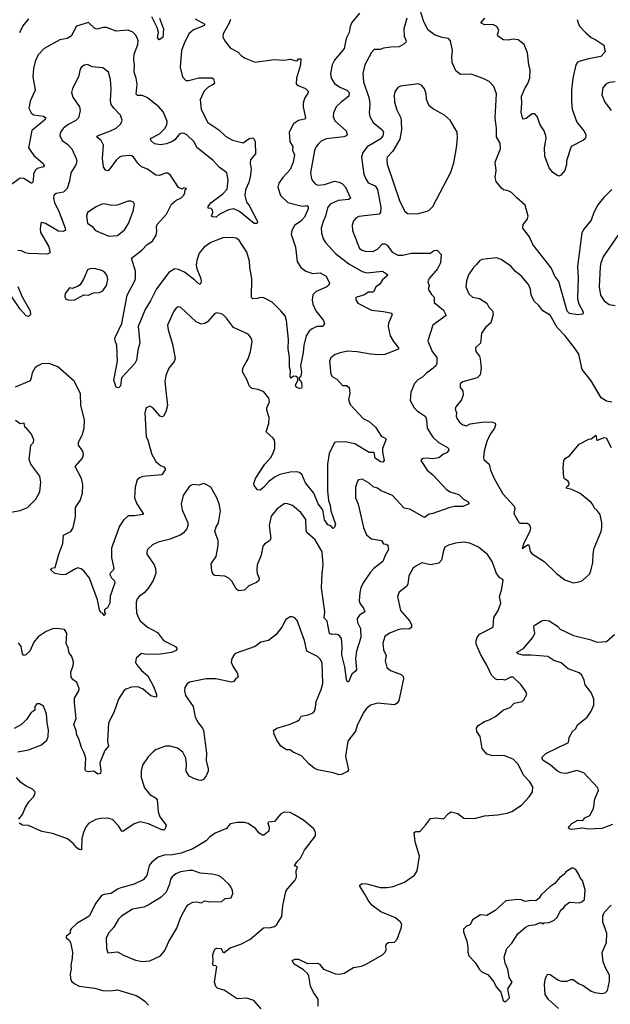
# Model space of a CAD drawing. Extents: x 1771496 to 1971148, y 471553 to 643630.
# Tile 450 of 656: x 1821760 to 1826685, y 593401 to 601612. Entities that reach past the tile are written whole.
import ezdxf

# ---------------------------------------------------------------- set-up
doc = ezdxf.new("R2010")
doc.units = 0

msp = doc.modelspace()

# ---------------------------------------------------------------- linework, layer by layer
at = {"layer": '0CON10XD'}
for points in [[(1826699.2, 600195), (1826630.5, 600129.5), (1826582.2, 600067.8), (1826547.5, 600005), (1826525, 599941.2), (1826465, 599865.8), (1826448.5, 599835), (1826412.1, 599555), (1826418.2, 599465), (1826411.4, 599285), (1826423.2, 599243.2), (1826458.8, 599175), (1826455, 599157.5), (1826415, 599150), (1826345, 599161.2), (1826325, 599181.2), (1826255, 599430), (1826222.9, 599472.9), (1826192.9, 599542.9), (1826038.3, 599738.3), (1826010.9, 599800.9), (1825956, 599875), (1825960, 599905), (1825990.8, 599945), (1826000, 599975), (1825975.9, 600065.9), (1825905, 600126), (1825861.7, 600171.7), (1825835, 600186), (1825794.4, 600194.4), (1825777, 600207), (1825733.2, 600263.2), (1825725.8, 600295), (1825732.9, 600355), (1825725.8, 600425), (1825768.5, 600535), (1825767.8, 600582.2), (1825735.5, 600635), (1825735.7, 600705), (1825724.5, 600795), (1825735.7, 600995), (1825714, 601055), (1825675, 601095.8), (1825625, 601122), (1825525, 601158.8), (1825435, 601156.7), (1825396.7, 601185), (1825367.1, 601255), (1825362.9, 601305), (1825370.8, 601355), (1825353.3, 601435), (1825335, 601456.7), (1825283.6, 601463.6), (1825225, 601483.3), (1825166.1, 601526.1), (1825130, 601595), (1825103.9, 601683.9)], [(1823519.5, 601615), (1823507.7, 601582.3), (1823457.5, 601495), (1823455.7, 601465.7), (1823477, 601427), (1823519.2, 601375), (1823582.6, 601342.6), (1823606.2, 601315), (1823640.7, 601290.7), (1823725, 601256.9), (1823881.2, 601281.2), (1823965, 601275.6), (1824015, 601284.5), (1824065, 601270), (1824078, 601272), (1824085, 601285.7), (1824106, 601285), (1824101.2, 601235), (1824068.8, 601125), (1824067, 601077), (1824082.3, 601062.3), (1824145, 601038.8), (1824165, 601016.7), (1824166, 601005), (1824134.6, 600955.4), (1824123.3, 600915), (1824124.4, 600885), (1824144.2, 600795), (1824135, 600782.5), (1824085, 600770.6), (1824044.7, 600745.3), (1824007.8, 600675), (1824013.2, 600593.2), (1824037.1, 600555), (1824034.2, 600525), (1824050.8, 600485), (1824039.7, 600425), (1824016.5, 600363.5), (1823955, 600297.5), (1823921.7, 600248.3), (1823912.5, 600215), (1823936.2, 600145), (1823995, 600089.2), (1824115, 600058.5), (1824155, 600062.5), (1824167.1, 600055), (1824165.4, 600035), (1824134.7, 599965.3), (1824105, 599931.1), (1824052.2, 599895), (1824028.6, 599855), (1824024.3, 599825), (1824060.6, 599715), (1824074, 599595), (1824103.8, 599545), (1824145.8, 599515.8), (1824205, 599496), (1824265, 599502), (1824315, 599473.8), (1824343.3, 599415), (1824335.7, 599395), (1824322, 599385), (1824233.9, 599346.1), (1824205, 599316.7), (1824198.1, 599275), (1824205, 599240), (1824219.5, 599210.5), (1824230.6, 599185), (1824294.2, 599104.2), (1824303.3, 599075), (1824285.8, 599054.2), (1824237, 599053), (1824195, 599032.5), (1824175, 599014), (1824150, 598975), (1824128.8, 598895), (1824125, 598837.5), (1824100.8, 598725), (1824110, 598675), (1824107.7, 598652.3), (1824102.5, 598635), (1824090, 598625), (1824091.7, 598611.7), (1824103, 598603), (1824111.2, 598585), (1824113.8, 598555), (1824109.5, 598540.5), (1824093.6, 598536.4), (1824070, 598545), (1824061.2, 598565), (1824080, 598605), (1824080, 598625), (1824065, 598637.5), (1824045, 598640), (1824025, 598622.5), (1824017, 598637), (1824017.5, 598685), (1824009.5, 598715), (1824010, 598795), (1823998, 598868), (1824003.3, 598945), (1823984, 599105), (1823973.1, 599143.1), (1823939.2, 599185), (1823865, 599257.1), (1823795, 599292.5), (1823765, 599294.4), (1823741.5, 599288.5), (1823705, 599284.2), (1823693.1, 599295), (1823695.4, 599454.6), (1823679.1, 599545), (1823677.7, 599597.7), (1823654.6, 599675), (1823586.9, 599776.9), (1823565, 599789.4), (1823535, 599795.6), (1823455, 599794.3), (1823353.8, 599755), (1823297.5, 599715), (1823255.7, 599665), (1823236.9, 599605), (1823232.5, 599565), (1823236.5, 599535), (1823270.9, 599455), (1823274.4, 599425), (1823265.6, 599404.4), (1823245, 599414.3), (1823220.4, 599440.4), (1823135.7, 599505.7), (1823085, 599529.6), (1823055, 599534.6), (1823004.4, 599505), (1822900.9, 599369.1), (1822851.8, 599268.2), (1822805.8, 599194.2), (1822747.9, 599055), (1822762.1, 598917.9), (1822745.8, 598855), (1822735, 598773.3), (1822721.2, 598745), (1822610, 598625), (1822602.3, 598557.7), (1822585, 598542), (1822565, 598547.5), (1822546.1, 598606.1), (1822577.3, 598765), (1822570.5, 598895), (1822555.6, 598935), (1822554.3, 598955.7), (1822611.6, 599078.4), (1822655.5, 599315.5), (1822720, 599435), (1822725.4, 599455.4), (1822725.6, 599515), (1822692.5, 599625), (1822780.2, 599689.8), (1822822.7, 599737.3), (1822866.9, 599765), (1822897.1, 599815), (1822903, 599847), (1822900.5, 599885), (1822906.9, 599905), (1822985, 599991.2), (1823025.8, 600074.2), (1823065, 600106.7), (1823105, 600123.3), (1823127.5, 600145), (1823136.7, 600165), (1823140, 600195), (1823150, 600205), (1823125, 600210), (1823115, 600200), (1823083.6, 600213.6), (1823016.8, 600316.8), (1822995, 600333.8), (1822975, 600332.5), (1822925, 600313.3), (1822895, 600315.6), (1822825, 600364.5), (1822776.7, 600386.7), (1822745, 600415.8), (1822713.4, 600463.4), (1822696.4, 600476.4), (1822675, 600480.6), (1822615.5, 600474.5), (1822594, 600465), (1822565, 600440), (1822505, 600356.7), (1822495, 600352), (1822475, 600356.2), (1822460.6, 600385), (1822450.6, 600455), (1822460, 600565), (1822440, 600605), (1822400, 600635), (1822410, 600645), (1822518.8, 600685), (1822565, 600708.9), (1822602.5, 600745), (1822614, 600775), (1822600, 600815), (1822544.1, 600874.1), (1822523.6, 600905), (1822517.9, 600935), (1822524.3, 601035), (1822518.6, 601115), (1822502, 601175), (1822455, 601210.8), (1822365, 601218.6), (1822325, 601238.1), (1822298.1, 601231.9), (1822273.8, 601215), (1822265, 601200), (1822251.2, 601135), (1822200.9, 601039.1), (1822191.2, 601005), (1822203.8, 600965), (1822258.6, 600885), (1822265.5, 600854.5), (1822250.6, 600795), (1822228.2, 600771.8), (1822165, 600738.2), (1822123.1, 600705), (1822101.4, 600675), (1822095.9, 600645.9), (1822114, 600605), (1822160.5, 600570.5), (1822194.2, 600535), (1822231.9, 600455), (1822235.6, 600435), (1822228.8, 600401.2), (1822185.6, 600335), (1822175.3, 600264.7), (1822155, 600204), (1822125, 600174.3), (1822065, 600163.8), (1822046.2, 600145), (1822042, 600125), (1822050.8, 600085), (1822085.5, 600015), (1822140.8, 599875), (1822142.3, 599857.7), (1822125, 599846), (1822085, 599848.1), (1821975, 599913.1), (1821945, 599921.2), (1821936.7, 599915), (1821930, 599865), (1821935, 599837.5), (1822001.4, 599725), (1822009.5, 599699.5), (1822011.4, 599668.6), (1821993, 599657), (1821835, 599661.8), (1821807.8, 599667.8), (1821775, 599684.4), (1821745, 599686.7)], [(1821835, 601620), (1821787.5, 601562.5), (1821757.7, 601502.3)], [(1823225, 601620.6), (1823304.3, 601575), (1823299.4, 601565), (1823280.8, 601555), (1823210.7, 601529.3), (1823170.8, 601495), (1823130.6, 601415), (1823110.5, 601355), (1823097.8, 601217.8), (1823118.1, 601135), (1823145, 601105.6), (1823167.5, 601105), (1823255, 601127.5), (1823365, 601128.1), (1823377.9, 601117.9), (1823385.8, 601085), (1823375, 601071.9), (1823331.1, 601048.9), (1823297, 601013), (1823264.5, 600945), (1823275, 600863.8), (1823330, 600755), (1823422, 600695), (1823478.5, 600638.5), (1823535, 600606.4), (1823623.9, 600586.1), (1823675, 600622), (1823705, 600626.7), (1823715.9, 600615.9), (1823724.1, 600594.1), (1823726.9, 600495), (1823685.4, 600444.6), (1823682.5, 600415), (1823690.8, 600365), (1823683.2, 600303.2), (1823671.1, 600255), (1823644.4, 600194.4), (1823637.5, 600145), (1823651.7, 600091.7), (1823675, 600063.3), (1823740, 599935), (1823743.3, 599925), (1823735, 599912.5), (1823715, 599913.3), (1823592.7, 600012.7), (1823545, 600034.3), (1823502.1, 600027.9), (1823422.9, 599987.1), (1823400, 599965), (1823367, 599967), (1823360, 599975), (1823370, 600005), (1823367, 600027), (1823357, 600037), (1823331.7, 600041.7), (1823332.5, 600055), (1823353.8, 600085), (1823455, 600159.2), (1823489.8, 600200.2), (1823499.6, 600275), (1823487.1, 600335), (1823422.9, 600382.9), (1823375, 600437.9), (1823236.9, 600546.9), (1823214.4, 600595), (1823155, 600650.9), (1823125, 600665.4), (1823105.4, 600664.6), (1823088.9, 600655), (1823074.1, 600635.9), (1823055, 600611.4), (1823033.1, 600596.9), (1822985, 600577.9), (1822935, 600568.6), (1822885, 600576), (1822853.8, 600605), (1822850, 600615), (1822856.7, 600625), (1822925, 600661.1), (1822970.6, 600705), (1822987.1, 600735), (1822989.1, 600765), (1822957.7, 600845), (1822921.2, 600885), (1822825, 600960.8), (1822785, 600979.6), (1822741.5, 600981.5), (1822731.3, 600991.3), (1822739.7, 601075), (1822731.8, 601125), (1822714.6, 601175), (1822717.6, 601232.4), (1822711.1, 601281.1), (1822715.4, 601325), (1822744.3, 601405), (1822747.5, 601435), (1822744, 601455), (1822725, 601486.2), (1822705, 601508.8), (1822665, 601526.2), (1822565.8, 601515.8), (1822485, 601547.5), (1822457.3, 601547.3), (1822405, 601534.3), (1822385, 601540.8), (1822335, 601588.9), (1822235, 601558.8), (1822188.8, 601475), (1822155.5, 601454.5), (1822095, 601445.7), (1821965, 601373.1), (1821915, 601320), (1821888.1, 601265), (1821874.5, 601205), (1821870.5, 601135), (1821890, 601025), (1821847.8, 600932.2), (1821835.6, 600875), (1821855, 600835.8), (1821875, 600818.9), (1821957.9, 600807.9), (1821977.8, 600795), (1821968.1, 600775), (1821863, 600687), (1821834.1, 600545), (1821878.7, 600478.7), (1821955, 600413.8), (1821964, 600395), (1821958.8, 600385)], [(1824594.4, 601665.6), (1824529.7, 601590.3), (1824515.8, 601555), (1824507.8, 601505), (1824482.7, 601455), (1824465, 601371.2), (1824385, 601274), (1824366.7, 601235), (1824352.9, 601165), (1824358.5, 601125), (1824385, 601080.8), (1824429.1, 601049.1), (1824488.6, 601025), (1824507.7, 601005), (1824505, 600974.4), (1824440.9, 600925), (1824398.2, 600885), (1824376.5, 600835), (1824374.4, 600805), (1824388.6, 600768.6), (1824482.5, 600685), (1824492, 600655), (1824484, 600645), (1824463.1, 600636.9), (1824315, 600620), (1824275, 600598.9), (1824250, 600575), (1824229.8, 600550.2), (1824218.3, 600521.7), (1824185.7, 600334.3), (1824194.4, 600285), (1824205, 600266.2), (1824225, 600244.2), (1824245, 600233.1), (1824302.2, 600237.8), (1824385, 600265.6), (1824425, 600256.7), (1824453.1, 600243.1), (1824477.1, 600217.1), (1824519.2, 600125), (1824506.2, 600113.8), (1824415, 600103.4), (1824350.5, 600075), (1824326.4, 600043.6), (1824310.4, 599975), (1824291.7, 599928.3), (1824273.1, 599875), (1824277.1, 599835), (1824291.4, 599785), (1824310, 599755), (1824393.3, 599663.3), (1824505, 599576.2), (1824615, 599511.2), (1824655, 599500.8), (1824785, 599516.5), (1824828.3, 599488.3), (1824823.3, 599475), (1824786.1, 599443.9), (1824760.5, 599405), (1824731.1, 599385), (1824713.1, 599346.9), (1824705, 599340.6), (1824665, 599340.8), (1824635, 599319.2), (1824570.5, 599299.5), (1824563.3, 599295), (1824563.3, 599275), (1824579.3, 599249.3), (1824695, 599188.8), (1824795, 599179.2), (1824862.5, 599165), (1824863.8, 599145), (1824835, 599082.5), (1824832.5, 599055), (1824850, 598975), (1824878.2, 598928.2), (1824919.2, 598875), (1824918, 598865), (1824805, 598821.1), (1824752.5, 598817.5), (1824685, 598822.9), (1824575, 598841.5), (1824495, 598847.8), (1824432.5, 598835), (1824390.7, 598819.3), (1824355, 598793.3), (1824343.6, 598763.6), (1824354.2, 598655), (1824365, 598636.7), (1824405, 598613.8), (1824451.7, 598561.7), (1824485, 598561.9), (1824508.1, 598545), (1824513.8, 598495), (1824501.4, 598445), (1824515, 598402), (1824625, 598286.2), (1824675, 598261.2), (1824726.2, 598215), (1824777.5, 598135), (1824805.6, 598125.6), (1824817.5, 598115), (1824785.8, 598035), (1824785.8, 598005), (1824800.8, 597935), (1824787.4, 597922.6), (1824770, 597925), (1824723.6, 597955), (1824715, 598003.3), (1824675, 598002.2), (1824555, 598074), (1824475, 598092.2), (1824435, 598088.6), (1824405, 598092.9), (1824384.2, 598085), (1824341.1, 597995), (1824326.2, 597905), (1824327.8, 597685), (1824335, 597600), (1824348.1, 597565), (1824354.4, 597515), (1824393.8, 597405), (1824385, 597380), (1824375, 597370), (1824355, 597390), (1824330.5, 597400.5), (1824301.7, 597441.7), (1824287.5, 597525), (1824249.7, 597575), (1824212.2, 597665), (1824145, 597750.4), (1824125, 597795.6), (1824115, 597816.7), (1824095, 597835.5), (1824065, 597841.9), (1824015, 597839.5), (1823930.2, 597819.8), (1823889.5, 597800.5), (1823838.9, 597761.1), (1823795, 597712.9), (1823765, 597690), (1823742.7, 597692.7), (1823715, 597727.5), (1823712.9, 597745), (1823727.5, 597785), (1823805, 597904.3), (1823857.1, 597965), (1823875, 597998.8), (1823886.7, 598035), (1823887.8, 598085), (1823884.3, 598105), (1823872.8, 598122.8), (1823814.3, 598175), (1823836.6, 598243.4), (1823841.5, 598295), (1823820, 598355), (1823822, 598375), (1823843.3, 598425), (1823836.7, 598455), (1823795, 598508.8), (1823747.9, 598527.9), (1823695, 598538), (1823675, 598558.8), (1823656.4, 598606.4), (1823617.1, 598675), (1823621.4, 598705), (1823648, 598755), (1823665.5, 598784.5), (1823686, 598845), (1823698.8, 598925), (1823693.3, 598955), (1823665, 598990), (1823544.2, 599045), (1823485, 599124.2), (1823455, 599153.3), (1823439.5, 599159.5), (1823405, 599167.5), (1823387.3, 599162.7), (1823327.4, 599092.6), (1823305, 599080), (1823275, 599074.5), (1823232.7, 599092.7), (1823105, 599212.5), (1823083, 599217), (1823065, 599207.5), (1823045, 599182.5), (1822994.2, 599065), (1822997.5, 599025), (1823035.5, 598905.5), (1823055.5, 598785.5), (1823047.4, 598762.6), (1823004.2, 598705), (1822979.4, 598645), (1822971.9, 598595), (1822982.1, 598492.1), (1822992.2, 598395), (1822979.3, 598340.7), (1822958.8, 598305), (1822945, 598300.8), (1822931.2, 598305), (1822871.2, 598375), (1822845, 598388), (1822816.2, 598375), (1822803.1, 598335), (1822814.5, 598135), (1822829.4, 598105), (1822861.9, 597985), (1822895, 597927.5), (1822935, 597895.8), (1822963, 597883), (1822976.2, 597865), (1822944.4, 597815.6), (1822786.5, 597803.5), (1822764.6, 597795.4), (1822740.6, 597775), (1822722.5, 597715), (1822718.1, 597625), (1822738.1, 597575), (1822791.2, 597495), (1822790, 597485), (1822715, 597474.4), (1822664.5, 597475.5), (1822625, 597439.2), (1822592.5, 597387.5), (1822525.5, 597205), (1822526.9, 597126.9), (1822546.7, 597035), (1822539.8, 597020.2), (1822515, 596997.5), (1822511.1, 596985), (1822525, 596958.8), (1822552, 596932), (1822552.5, 596915), (1822515.7, 596805), (1822512.5, 596745), (1822493, 596707), (1822468.3, 596691.7), (1822468.3, 596668.3), (1822476.7, 596655), (1822465, 596642.5), (1822455, 596660), (1822435, 596670), (1822425, 596690), (1822408, 596775), (1822341.2, 596955), (1822295, 597016.2), (1822274, 597034), (1822245, 597040), (1822225, 597034), (1822145, 596986.2), (1822115, 596983.8), (1822052.5, 596995), (1822020, 597025), (1822025, 597038.8), (1822056.7, 597045), (1822086, 597155), (1822121.2, 597245), (1822126.4, 597313.6), (1822186.7, 597345), (1822207.5, 597375), (1822225.7, 597465), (1822226, 597545), (1822265, 597603.3), (1822284.3, 597665), (1822285.6, 597735.6), (1822275.8, 597785), (1822223.8, 597885), (1822283.8, 597955), (1822293.8, 597985), (1822286, 598015), (1822250, 598065), (1822252, 598085), (1822284.4, 598155.6), (1822298.6, 598205), (1822300, 598275), (1822270, 598395), (1822267.5, 598495), (1822215, 598596.7), (1822078.3, 598718.3), (1822012.7, 598742.7), (1821950, 598745)], [(1824987.5, 601625), (1824964, 601535), (1824967.5, 601475), (1824983.6, 601436.4), (1824980, 601425), (1824963, 601407), (1824925, 601387.5), (1824855, 601384), (1824795, 601376), (1824765, 601364), (1824715, 601363.3), (1824695, 601340), (1824637.1, 601235), (1824620.6, 601165), (1824626.7, 601095), (1824675.6, 600955), (1824680.9, 600905), (1824673.3, 600835), (1824679.4, 600805), (1824706.9, 600755), (1824781.9, 600695), (1824793.1, 600675), (1824788.8, 600645), (1824766.7, 600615), (1824656.9, 600553.1), (1824620.8, 600505), (1824610.8, 600465), (1824631.1, 600325), (1824646.6, 600286.6), (1824665, 600252), (1824725, 600225.6), (1824742.9, 600195), (1824771.8, 600045), (1824770, 600005), (1824758.7, 599991.3), (1824588.9, 599971.1), (1824562.4, 599957.6), (1824542.9, 599935), (1824532.1, 599897.9), (1824535.7, 599855), (1824592.9, 599705), (1824615, 599689.4), (1824641.2, 599681.2), (1824705, 599678.5), (1824745, 599699.4), (1824785, 599744.2), (1824805, 599744.3), (1824825, 599730.8), (1824866, 599675), (1824915, 599647.8), (1824955, 599648.1), (1825025.8, 599665.8), (1825185, 599666.2), (1825215, 599686.7), (1825240.7, 599690.7), (1825276, 599655), (1825269.6, 599585), (1825244.7, 599535.3), (1825174.2, 599455), (1825164.3, 599425), (1825173.8, 599395), (1825167.5, 599365), (1825195, 599321.2), (1825217.9, 599297.9), (1825217.8, 599255), (1825247.6, 599227.6), (1825295, 599190.8), (1825316.7, 599145), (1825205.7, 599064.3), (1825162.5, 598935), (1825200.8, 598845), (1825239.2, 598795), (1825239.5, 598745), (1825229.5, 598725), (1825208.9, 598705), (1825151.4, 598665), (1825119.8, 598630.2), (1825081.2, 598608.8), (1825052.4, 598577.6), (1825022.5, 598505), (1825017.7, 598437.7), (1825050, 598375), (1825075, 598350.8), (1825145, 598303.3), (1825154, 598275), (1825159.4, 598205), (1825205, 598132), (1825250.2, 598090.2), (1825328.8, 598045), (1825337.4, 598037.4), (1825339.4, 598025), (1825325, 598003.1), (1825295, 597989.4), (1825255, 597957.1), (1825205, 597951.4), (1825155.7, 597955.7), (1825125, 597953.8), (1825110, 597945), (1825106.2, 597935), (1825158.8, 597855), (1825205, 597816.2), (1825318.8, 597695), (1825350, 597675), (1825422.1, 597652.1), (1825461.2, 597615), (1825498, 597595), (1825507.5, 597575), (1825455, 597552.2), (1825385, 597553.3), (1825337.6, 597542.4), (1825205.7, 597494.3), (1825175, 597488.8), (1825135, 597461.2), (1825015, 597530), (1824967.3, 597537.3), (1824869.2, 597645), (1824774.5, 597684.5), (1824745, 597705.6), (1824707.8, 597717.8), (1824675, 597748), (1824615, 597780), (1824586.1, 597773.9), (1824576.7, 597765), (1824562, 597715), (1824560.8, 597625), (1824582.5, 597572.5), (1824627.3, 597377.3), (1824651.2, 597315), (1824692.7, 597282.7), (1824778.3, 597268.3), (1824795, 597240), (1824815, 597238.8), (1824829.7, 597229.7), (1824835.8, 597195), (1824808, 597145), (1824789.2, 597095), (1824714.2, 597035), (1824686.3, 597003.7), (1824625.6, 596915), (1824605.7, 596875), (1824595.8, 596835), (1824592, 596765), (1824600.3, 596740.3), (1824627.5, 596705), (1824638, 596675), (1824593.3, 596646.7), (1824575, 596617.5), (1824578.1, 596585), (1824602.5, 596535), (1824605, 596460), (1824568.1, 596345), (1824560, 596285), (1824567.8, 596192.2), (1824561.9, 596178.1), (1824530.8, 596155), (1824514, 596116), (1824505, 596092.5), (1824495, 596087.5), (1824485, 596110), (1824470.9, 596215), (1824445.3, 596315.3), (1824449.7, 596385), (1824442.5, 596452.5), (1824430.9, 596470.9), (1824415, 596482), (1824395, 596487.5), (1824364.2, 596484.2), (1824345, 596493.8), (1824324.2, 596595), (1824298.1, 596625), (1824304.5, 596675), (1824277.3, 596875), (1824281.9, 596995), (1824291.5, 597065), (1824283.3, 597175), (1824224.1, 597274.1), (1824155.3, 597335.3), (1824148.5, 597355), (1824145.4, 597445), (1824105, 597502), (1824035, 597562), (1823985, 597577.5), (1823965.9, 597574.1), (1823905, 597530), (1823858.7, 597471.3), (1823839.4, 597395), (1823855.7, 597285), (1823843.3, 597266.7), (1823805, 597241.5), (1823787.9, 597222.1), (1823774.5, 597145.5), (1823741.4, 597065), (1823737.1, 597025), (1823740.8, 596995), (1823756.2, 596955), (1823753.8, 596935), (1823735, 596919.2), (1823670.3, 596889.7), (1823634.2, 596855.8), (1823585, 596848.8), (1823565, 596866.2), (1823528.9, 596928.9), (1823505.5, 596955.5), (1823470.9, 596970.9), (1823387.9, 596977.9), (1823375, 596986.2), (1823361.9, 597015), (1823358, 597075), (1823397.5, 597135), (1823415.9, 597225.9), (1823415, 597270), (1823386.7, 597345), (1823398.3, 597381.7), (1823418.8, 597415), (1823433.8, 597515), (1823423.8, 597575), (1823404.3, 597624.3), (1823355, 597712.5), (1823315, 597736.7), (1823295, 597743.3), (1823255, 597730), (1823204.2, 597735.8), (1823175, 597723.3), (1823124, 597645), (1823106.2, 597575), (1823114.2, 597524.2), (1823162, 597415), (1823163.8, 597395), (1823153.8, 597365), (1823127.6, 597332.4), (1823105, 597315.8), (1823015, 597281.4), (1822915, 597256.2), (1822867.7, 597232.3), (1822826.4, 597193.6), (1822819.3, 597170.7), (1822821.2, 597155), (1822882, 597065), (1822892.5, 597035), (1822896.6, 596993.4), (1822874.2, 596935), (1822834.3, 596875), (1822797.2, 596832.8), (1822758.8, 596805), (1822738.8, 596781.2), (1822730.8, 596755), (1822730.6, 596725), (1822735.8, 596665), (1822750, 596625), (1822765, 596600), (1822826.9, 596546.9)], [(1822927.5, 601625), (1822959.3, 601535), (1822955.3, 601464.7), (1822923.6, 601443.6), (1822910, 601465), (1822917.5, 601505), (1822907.5, 601547.5), (1822863.6, 601635)], [(1826410.4, 601615), (1826416.7, 601585), (1826429.8, 601559.8), (1826481.8, 601501.8), (1826525, 601464.5), (1826566, 601445), (1826631.2, 601401.2), (1826643.8, 601345), (1826607.5, 601305), (1826503.3, 601286.7), (1826432.8, 601267.2), (1826413, 601257), (1826397.8, 601235), (1826371.8, 601125), (1826362.3, 601025), (1826361.2, 600931.2), (1826368.5, 600865), (1826407, 600757), (1826466, 600685), (1826481.2, 600655), (1826480, 600635), (1826473.6, 600616.4), (1826462, 600608), (1826360, 600555), (1826320, 600435), (1826320, 600405), (1826306.7, 600355), (1826273, 600317), (1826255, 600307.5), (1826245, 600312.5), (1826205, 600338.8), (1826175, 600376.2), (1826140, 600475), (1826136.7, 600545), (1826150.6, 600625), (1826147.8, 600645), (1826133.3, 600685), (1826100, 600735), (1826075.6, 600805.6), (1826057, 600827), (1826035, 600828), (1825985, 600788), (1825962, 600782), (1825953, 600793), (1825942.6, 600842.6), (1825947.5, 600915), (1825943.5, 600975), (1825974.4, 601045), (1825995.5, 601075), (1826014.4, 601125), (1826017.8, 601195), (1826006.9, 601235), (1825995.7, 601335), (1825966, 601405), (1825916.7, 601445), (1825875, 601450.8), (1825835, 601442.5), (1825795, 601444), (1825746.7, 601475), (1825743.8, 601485), (1825755.8, 601525), (1825738.8, 601555), (1825705, 601571.9), (1825635, 601569.4), (1825606.7, 601585), (1825638.6, 601625)], [(1825075, 599994), (1825157.5, 600015), (1825175, 600023.8), (1825206.2, 600055), (1825355, 600340), (1825381.2, 600418.8), (1825404, 600545), (1825410.8, 600625), (1825407.5, 600675), (1825351.2, 600775), (1825303.3, 600815), (1825210, 600865), (1825176.2, 600895), (1825153.6, 600946.4), (1825150, 600995), (1825136.2, 601035), (1825115, 601063.8), (1825085, 601078), (1824935, 601058), (1824914.3, 601045.7), (1824888.3, 601011.7), (1824883.1, 600985), (1824885.7, 600925), (1824905, 600860), (1824938.6, 600795), (1824941.9, 600765), (1824943.5, 600695), (1824930, 600615), (1824871.5, 600515), (1824825.6, 600465), (1824820.9, 600445), (1824825, 600407.5), (1824929.4, 600095), (1824970.8, 600015), (1824995, 599995.8), (1825075, 599994)], [(1826726.1, 601093.9), (1826675, 601090), (1826646.7, 601075), (1826623.3, 601045), (1826613.8, 600985), (1826638.8, 600925), (1826691.2, 600855)], [(1821958.8, 600385), (1821907.3, 600372.7), (1821888.9, 600355), (1821875.4, 600324.6), (1821871.4, 600265), (1821865, 600250), (1821855, 600248.8), (1821795, 600286.7), (1821765, 600291.4), (1821634.4, 600195)], [(1822505, 599808), (1822575, 599812), (1822635, 599860), (1822667.9, 599912.1), (1822708, 600015), (1822716.7, 600075), (1822709.3, 600089.3), (1822688.3, 600098.3), (1822665, 600098), (1822574.2, 600065.8), (1822525.8, 600064.2), (1822465, 600076), (1822445, 600074.2), (1822397.9, 600052.1), (1822325, 600004.2), (1822316.2, 599975), (1822325, 599916.7), (1822361.2, 599891.2), (1822393.2, 599853.2), (1822505, 599808)], [(1826755, 599820), (1826678.8, 599711.2), (1826625.8, 599634.2), (1826605.8, 599585), (1826600.6, 599555), (1826592.9, 599385), (1826604.2, 599315), (1826635, 599266.7), (1826675, 599236.2), (1826725, 599228.8)], [(1826697.5, 598422.5), (1826652.3, 598432.3), (1826609.5, 598459.5), (1826525, 598600), (1826450, 598695), (1826421.7, 598821.7), (1826396.2, 598865), (1826310, 598975), (1826241.1, 599045), (1826185, 599148.8), (1826123.3, 599185), (1826089.7, 599229.7), (1826052, 599262), (1826026.7, 599315), (1826020.6, 599365), (1826004.3, 599405), (1825945, 599474), (1825895, 599513.8), (1825855, 599556), (1825775, 599612.5), (1825735, 599627.5), (1825615, 599612.5), (1825595, 599602.5), (1825568.3, 599571.7), (1825543.3, 599545), (1825503.8, 599485), (1825486.7, 599435), (1825481.2, 599385), (1825505.9, 599325.9), (1825535, 599297.5), (1825595, 599287.5), (1825655, 599247.5), (1825673.3, 599215), (1825703.8, 599185), (1825708.8, 599155), (1825690, 599085), (1825645, 599044), (1825612.4, 598997.6), (1825603.3, 598915), (1825560, 598875), (1825563.3, 598845), (1825593.8, 598805), (1825600.8, 598785), (1825608.6, 598705), (1825599.5, 598650.5), (1825575, 598626.7), (1825455, 598593.3), (1825432.5, 598575), (1825432.5, 598545), (1825456, 598516), (1825458.8, 598485), (1825445, 598442.5), (1825396.4, 598383.6), (1825391.2, 598365), (1825403.3, 598335), (1825398.8, 598305), (1825408, 598285), (1825428, 598255), (1825455, 598234.2), (1825485, 598224), (1825517.7, 598242.3), (1825614.4, 598255.6), (1825695, 598258.8), (1825725, 598246.7), (1825728.8, 598235), (1825719.2, 598205), (1825680.9, 598149.1), (1825655, 598093.3), (1825634.5, 598015), (1825628, 597965), (1825632, 597945), (1825675.8, 597905), (1825687.1, 597855), (1825715.7, 597785.7), (1825787.9, 597657.9), (1825883.8, 597555), (1825888.8, 597535), (1825881.4, 597495), (1825925, 597417.5), (1825935, 597412.5), (1825995, 597412.5), (1826010.7, 597400.7), (1826020, 597375), (1826014, 597345), (1825964.1, 597245.9), (1825951.7, 597201.7), (1825995, 597233.3), (1826005, 597232.5), (1826018.3, 597178.3), (1826035, 597156.7), (1826135, 597092.5), (1826236.7, 596995), (1826305, 596940), (1826375, 596916.7)], [(1822215, 599273.3), (1822295, 599317.5), (1822335, 599313.8), (1822375, 599333.3), (1822427, 599337), (1822455, 599350), (1822484.3, 599395.7), (1822495.8, 599445), (1822491.2, 599475), (1822470, 599505), (1822445, 599521.2), (1822385, 599538), (1822345, 599536), (1822325, 599526.2), (1822295.9, 599454.1), (1822265, 599402.5), (1822243.6, 599386.4), (1822199.3, 599370.7), (1822175, 599377.5), (1822140.9, 599329.1), (1822135.6, 599305), (1822145, 599282.5), (1822165, 599275.8), (1822215, 599273.3)], [(1821745, 599388), (1821782.4, 599302.4), (1821846.9, 599185), (1821851.2, 599155), (1821835, 599136.7), (1821815, 599143.8), (1821765, 599197.5), (1821625, 599403.5)], [(1821950, 598745), (1821905, 598723.8), (1821888, 598705), (1821865, 598667.5), (1821852.5, 598615), (1821841.7, 598598.3), (1821723.4, 598546.6)], [(1821686, 597504), (1821765, 597520), (1821826.7, 597545), (1821894, 597615), (1821929.2, 597675), (1821938, 597755), (1821927.5, 597805), (1821852.9, 597905), (1821838.6, 597945), (1821852, 598065), (1821875, 598087.5), (1821877.3, 598107.3), (1821857.5, 598155), (1821816.4, 598206.4), (1821802.5, 598215), (1821796.4, 598246.4), (1821765, 598242.5), (1821725, 598270)], [(1826375, 596916.7), (1826425, 596923.3), (1826453.6, 596936.4), (1826487.5, 596965), (1826510.5, 596989.5), (1826523.8, 597015), (1826540, 597085), (1826541.2, 597158.8), (1826550, 597205), (1826608, 597345), (1826615.8, 597375), (1826614.2, 597415), (1826600, 597485), (1826575, 597520), (1826551.2, 597541.2), (1826542.9, 597565), (1826526.2, 597586.2), (1826435, 597660.8), (1826365, 597694), (1826317.5, 597705), (1826325, 597722.5), (1826340, 597730), (1826342.5, 597745), (1826333, 597763), (1826303.6, 597783.6), (1826297.5, 597795), (1826293.3, 597875), (1826297.5, 597935), (1826312.5, 597955), (1826344.2, 597975.8), (1826425, 598071.2), (1826505, 598113.8), (1826525, 598117.5), (1826565, 598147.5), (1826572.5, 598102.5), (1826635, 598126.7), (1826650, 598125), (1826692.5, 598045)], [(1824249.2, 593385), (1824250, 593445), (1824208.9, 593505), (1824185, 593553.3), (1824171.1, 593635), (1824162.2, 593655), (1824127, 593687), (1824050, 593735), (1824033.8, 593765), (1824055, 593777.5), (1824085, 593777.1), (1824161.3, 593741.3), (1824245, 593744.2), (1824260, 593735), (1824295, 593694.5), (1824395, 593654.4), (1824428.3, 593651.7), (1824465, 593660.8), (1824543.4, 593706.6), (1824611.2, 593718.8), (1824645, 593732.5), (1824785, 593814), (1824809.2, 593835), (1824817.5, 593855), (1824812.3, 593887.7), (1824821.7, 593908.3), (1824835, 593915.8), (1824885, 593920), (1824909.4, 593945), (1824941.9, 594035), (1824945.6, 594065.6), (1824936, 594085), (1824895, 594123.1), (1824770.7, 594170.7), (1824697.6, 594227.6), (1824665, 594268.8), (1824639.7, 594319.7), (1824596.7, 594385), (1824597.5, 594395), (1824615, 594408.8), (1824655, 594404.2), (1824765, 594374.4), (1824825, 594374.2), (1824875, 594382.5), (1824969.2, 594420.8), (1825051.7, 594478.3), (1825075.8, 594514.2), (1825093.3, 594635), (1825057, 594757), (1825050, 594835), (1825065, 594843.3), (1825095, 594842.5), (1825102, 594848), (1825145.3, 594894.7), (1825185, 594950), (1825235, 594956.7), (1825295, 594947.5), (1825335, 594992.5), (1825357, 595007), (1825415, 594993.3), (1825464.5, 594954.5), (1825485, 594950), (1825565, 594954), (1825635, 594971.9), (1825745, 594980.6), (1825825, 594995.8), (1825865, 595010), (1825945, 595062), (1826009.2, 595130.8), (1826037.3, 595172.7), (1826038, 595215), (1826015, 595256.7), (1825965, 595310), (1825914.2, 595405), (1825875, 595444.3), (1825797.5, 595475), (1825705, 595474.4), (1825655, 595487.5), (1825617.5, 595535), (1825599.2, 595635), (1825571.2, 595675), (1825570, 595705), (1825582.7, 595727.3), (1825635, 595760.8), (1825675, 595772.5), (1825728.6, 595801.4), (1825795, 595857.5), (1825850, 595875), (1825885, 595912.5), (1825950, 595925), (1825965, 595940), (1825990, 595985), (1825980.7, 596010.7), (1825939.1, 596069.1), (1825875, 596130), (1825855, 596130), (1825805, 596103.3), (1825785, 596110), (1825745, 596106), (1825724.2, 596114.2), (1825694, 596145), (1825655, 596228.8), (1825604.4, 596315), (1825567.1, 596405), (1825567.1, 596435), (1825575, 596460.6), (1825595, 596487.9), (1825708, 596545), (1825714.2, 596625.8), (1825750.8, 596685), (1825773.8, 596745), (1825761.7, 596801.7), (1825778.8, 596855), (1825792.5, 596935), (1825790, 596945), (1825765, 596957.5), (1825735, 596992.5), (1825700, 597095), (1825662.3, 597152.3), (1825585, 597214), (1825515, 597246), (1825465, 597254), (1825395, 597248.1), (1825335, 597230), (1825306.6, 597213.4), (1825293.3, 597185), (1825277.1, 597105), (1825255, 597080.8), (1825185, 597066.9), (1825115, 597081.4), (1825057.6, 597052.4), (1825037.5, 597035), (1825004.5, 596975.5), (1824995.9, 596905.9), (1824985.8, 596885), (1824925, 596838.8), (1824911.2, 596801.2), (1824935.6, 596685), (1825013.1, 596595), (1825027.5, 596565), (1825027.7, 596542.3), (1825005, 596528.6), (1824955, 596532.5), (1824923, 596527), (1824845, 596495.7), (1824805, 596468.8), (1824788.1, 596411.9), (1824795, 596357.5), (1824815, 596310), (1824807.5, 596265), (1824821.1, 596211.1), (1824851.2, 596185), (1824942.6, 596152.6), (1824959.2, 596135), (1824960, 596115), (1824920.6, 595935), (1824908.9, 595911.1), (1824885, 595899.4), (1824745, 595912.5), (1824685, 595896), (1824655, 595872), (1824628.6, 595835), (1824574.4, 595725), (1824560.5, 595679.5), (1824496, 595595), (1824477, 595467), (1824501.2, 595355), (1824495, 595343.8), (1824445, 595316.2), (1824425, 595316), (1824375, 595331.2), (1824245, 595356), (1824215, 595370), (1824171.2, 595405), (1824111.7, 595471.7), (1824040, 595505), (1824015, 595524), (1823985, 595524.2), (1823938.8, 595555), (1823904, 595605), (1823882, 595655), (1823877.5, 595685), (1823903.3, 595705), (1824007.5, 595735), (1824075, 595761.4), (1824093.3, 595776.7), (1824108.8, 595805), (1824165.4, 595814.6), (1824208, 595832), (1824218.6, 595845), (1824226.9, 595875), (1824232, 595925), (1824274.2, 596025), (1824288.1, 596075), (1824282.2, 596245), (1824267.4, 596277.4), (1824245, 596301.5), (1824154.3, 596345), (1824134.5, 596435), (1824073, 596603), (1824055, 596623.8), (1824035, 596633.3), (1824015, 596632.5), (1823980.7, 596609.3), (1823946.2, 596545), (1823896.9, 596483.1), (1823835, 596436), (1823770.3, 596419.7), (1823724.5, 596385.5), (1823565, 596328), (1823548.8, 596315), (1823528.8, 596285), (1823522.9, 596255), (1823540, 596215), (1823573.8, 596165), (1823583.3, 596135), (1823580, 596125), (1823562.3, 596117.7), (1823546.7, 596093.3), (1823526.4, 596086.4), (1823395, 596115.8), (1823315, 596116), (1823175, 596088.8), (1823155.9, 596074.1), (1823137.7, 596042.3), (1823134.2, 596015), (1823142.5, 595975), (1823205.7, 595885), (1823224.3, 595795), (1823252.2, 595745), (1823284.3, 595705), (1823291.9, 595685), (1823318.1, 595495), (1823315.9, 595434.1), (1823332, 595365), (1823331.2, 595345), (1823316.7, 595305), (1823293.9, 595276.1), (1823275, 595268), (1823255, 595270), (1823213.1, 595283.1), (1823174.1, 595304.1), (1823148.8, 595345), (1823151.9, 595405), (1823147.1, 595455), (1823119.4, 595505), (1823075, 595536.9), (1823015, 595554.2), (1822975, 595552.5), (1822897.5, 595525), (1822872.9, 595507.1), (1822831.2, 595465), (1822784, 595395), (1822772.3, 595347.7), (1822772.7, 595292.7), (1822802, 595205), (1822845, 595151.2), (1822892.3, 595122.3), (1822905.9, 595105.9), (1822914.4, 595005), (1822929.4, 594965), (1822980.8, 594895), (1822973.3, 594865), (1822963.8, 594856.2), (1822945, 594856), (1822835, 594905.5), (1822765, 594922.5), (1822714.6, 594905.4), (1822621.7, 594841.7), (1822613.3, 594845), (1822585, 594888), (1822535, 594940.8), (1822495, 594952.5), (1822435, 594950.8), (1822395, 594942), (1822335, 594908.8), (1822310, 594875), (1822292, 594835), (1822279.4, 594785), (1822275, 594690), (1822255, 594692.5), (1822236.2, 594705), (1822208.8, 594738.8), (1822160, 594780), (1822035, 594824.3), (1821945, 594842), (1821835, 594890.8), (1821785, 594896.2), (1821755, 594912.5)], [(1826705, 594900.8), (1826615, 594865.7), (1826492, 594862), (1826455, 594870), (1826365, 594858.8), (1826343.9, 594863.9), (1826337.5, 594875), (1826341.2, 594885), (1826365, 594908.8), (1826415, 594936.7), (1826455, 594933.3), (1826472.7, 594957.3), (1826516, 594975), (1826546, 595035), (1826556.7, 595115), (1826586.1, 595183.9), (1826581.2, 595205), (1826465, 595330), (1826405, 595352), (1826315, 595325.6), (1826271.7, 595331.7), (1826244, 595345), (1826185, 595398.1), (1826126, 595435), (1826113.8, 595455), (1826118, 595462), (1826147.9, 595492.1), (1826335.5, 595584.5), (1826342.5, 595625), (1826368.8, 595675), (1826395, 595699.2), (1826415, 595733.3), (1826491.4, 595795), (1826525.7, 595845), (1826546.9, 595895), (1826549.4, 595945), (1826525, 596002), (1826476.2, 596066.2), (1826468.7, 596105), (1826447.2, 596145), (1826425.9, 596165.9), (1826335, 596197.9), (1826275, 596248.2), (1826215, 596267.3), (1826165, 596300.5), (1826025, 596313.1), (1825955, 596312.9), (1825916.2, 596325), (1825903.3, 596335), (1825960.9, 596369.1), (1826039.3, 596460.7), (1826055.8, 596495), (1826048, 596545), (1826051.2, 596558.8), (1826115, 596600), (1826135, 596603.8), (1826175, 596598), (1826245, 596554.3), (1826268.3, 596528.3), (1826377.6, 596477.6), (1826515, 596442.5), (1826575, 596420), (1826655, 596426), (1826720, 596485)], [(1822826.9, 596546.9), (1822910.3, 596500.3), (1822958.8, 596435), (1823060, 596385), (1823073.8, 596365), (1823060, 596350), (1823025, 596335.6), (1822915, 596317.1), (1822805, 596320), (1822775, 596326.2), (1822731.2, 596288.8), (1822726.2, 596255), (1822734.3, 596234.3), (1822776.7, 596185), (1822829.7, 596139.7), (1822880, 596045), (1822901.2, 595985), (1822902.5, 595965), (1822895, 595962), (1822855, 595974.6), (1822788.9, 596028.9), (1822745, 596047.7), (1822693.1, 596046.9), (1822645, 596027.8), (1822629.2, 596015), (1822585.4, 595944.6), (1822546.7, 595835), (1822501.7, 595748.3), (1822492.9, 595592.9), (1822502, 595555), (1822471.7, 595518.3), (1822428, 595415), (1822437.1, 595345), (1822433.8, 595326.2), (1822415, 595321.2), (1822375, 595344), (1822335, 595338.8), (1822312.5, 595345), (1822307.5, 595355), (1822311.2, 595455), (1822296.2, 595505), (1822275, 595542.5), (1822252.5, 595615), (1822236, 595645), (1822231.4, 595685), (1822212.9, 595735), (1822230, 595785), (1822216.9, 595915), (1822218.6, 595955), (1822254.2, 596015), (1822257.1, 596035), (1822238, 596085), (1822205, 596108), (1822188.8, 596128.8), (1822187.8, 596175), (1822206, 596225), (1822209.2, 596255), (1822195, 596302.5), (1822171.9, 596331.9), (1822164.2, 596375), (1822148.8, 596408.8), (1822153.8, 596495), (1822135, 596526.7), (1822073.6, 596536.4), (1822035, 596531.2), (1821980.9, 596509.1), (1821914.2, 596465), (1821877.9, 596422.1), (1821845, 596346.7), (1821812.5, 596315), (1821795, 596308.8), (1821782.7, 596322.7), (1821771.4, 596385), (1821751.8, 596415)], [(1821744.2, 595505.8), (1821835, 595524), (1821942.5, 595565), (1821985.6, 595604.4), (1821998.6, 595635), (1821999.7, 595689.7), (1821988.3, 595748.3), (1821983.6, 595823.6), (1821958.3, 595888.3), (1821926.4, 595906.4), (1821903.9, 595906.1), (1821886.7, 595885), (1821886.7, 595855), (1821876.7, 595845), (1821856, 595834), (1821816.2, 595775), (1821775, 595733.3), (1821715, 595701.2)], [(1821752.5, 594945), (1821783.8, 594985), (1821810, 595045), (1821838.3, 595091.7), (1821877.3, 595132.7), (1821890, 595165), (1821887.5, 595175), (1821867.5, 595195), (1821815, 595220), (1821770.7, 595250.7), (1821735, 595293.3)], [(1823775, 593362.5), (1823713.6, 593433.6), (1823655, 593453.3), (1823575, 593447.5), (1823465, 593520), (1823411.7, 593531.7), (1823395, 593550), (1823385.8, 593585), (1823403.3, 593713.3), (1823395, 593722.5), (1823373.6, 593723.6), (1823367.5, 593745), (1823372.5, 593755), (1823371.2, 593815), (1823388.3, 593861.7), (1823405, 593868.8), (1823440, 593865), (1823453.8, 593835), (1823465, 593833.8), (1823515, 593873.1), (1823605, 593902.5), (1823679.7, 593940.3), (1823792.3, 594037.7), (1823855, 594041.2), (1823885, 594050), (1823905, 594067.5), (1823947.7, 594132.3), (1823954.1, 594225.9), (1823979.5, 594340.5), (1823993.3, 594365), (1824055, 594432.5), (1824068.3, 594461.7), (1824066.7, 594515), (1824076.7, 594546.7), (1824052.5, 594555), (1824072.1, 594587.9), (1824100.8, 594619.2), (1824136.2, 594685), (1824226.7, 594805), (1824227.5, 594835), (1824213, 594863), (1824127.3, 594937.3), (1824047.5, 594982.5), (1824015, 595000), (1823965, 595002.5), (1823935, 594987.5), (1823884, 594926), (1823835, 594921.2), (1823830, 594915), (1823840, 594875), (1823838.8, 594845), (1823795, 594811.2), (1823785, 594811.2), (1823758.6, 594828.6), (1823725.8, 594865.8), (1823665, 594908.8), (1823635, 594916.2), (1823576.1, 594916.1), (1823515, 594906.2), (1823485, 594866.7), (1823390.9, 594829.1), (1823344.4, 594795.6), (1823316.4, 594763.6), (1823203.9, 594696.1), (1823108, 594662), (1823035, 594648.4), (1822965, 594643.5), (1822915, 594626.7), (1822863.6, 594586.4), (1822840.2, 594559.8), (1822819.6, 594475), (1822790.9, 594439.1), (1822715, 594403.2), (1822605, 594371.4), (1822575, 594360.8), (1822523.3, 594325), (1822463.6, 594316.4), (1822442.6, 594307.4), (1822394.3, 594245.7), (1822338.6, 594135), (1822236.6, 594073.4), (1822189.7, 594030.3), (1822181.2, 594015), (1822180, 593995), (1822148.8, 593965), (1822146.7, 593955), (1822172, 593935), (1822184.2, 593915), (1822200, 593835), (1822198, 593785), (1822186.2, 593725), (1822188.8, 593695), (1822180, 593655), (1822183.3, 593615), (1822193.3, 593595), (1822214.1, 593574.1), (1822255, 593553.3), (1822385, 593534.2), (1822455, 593516), (1822515, 593512.5), (1822575, 593522.5), (1822732.5, 593475), (1822765, 593455.8), (1822805, 593426.2), (1822833.3, 593395)], [(1825815, 593424), (1825845.7, 593455), (1825831.2, 593528.8), (1825865.8, 593585), (1825843, 593623), (1825832, 593695), (1825810, 593745), (1825800, 593795), (1825823.3, 593865), (1825865, 593911.2), (1825915, 593988.8), (1825975, 594040), (1826005, 594056.7), (1826065, 594067.5), (1826095, 594080), (1826115, 594080), (1826125, 594070), (1826135, 594080), (1826175, 594083.3), (1826216.1, 594103.9), (1826242.5, 594125), (1826272.3, 594187.7), (1826295, 594202.5), (1826312.3, 594227.7), (1826345, 594252.5), (1826425, 594247.5), (1826448.8, 594255), (1826470, 594275), (1826475.6, 594355), (1826453.9, 594433.9), (1826433.8, 594455), (1826423.6, 594483.6), (1826397.5, 594525), (1826376.4, 594536.4), (1826365, 594536.2), (1826315, 594506.7), (1826297.7, 594482.3), (1826262.5, 594455), (1826221.7, 594408.3), (1826180.7, 594379.3), (1826107.5, 594315), (1826092.5, 594285), (1826065, 594262.5), (1826025, 594266.2), (1825975, 594257.5), (1825945, 594273.3), (1825915, 594276), (1825813.3, 594265), (1825725, 594183.3), (1825655, 594142.5), (1825602, 594148), (1825535, 594106.7), (1825517.5, 594065), (1825485, 594053.8), (1825462.1, 594027.9), (1825460.5, 594005), (1825487.9, 593927.9), (1825498, 593875), (1825496.2, 593835), (1825506.2, 593805), (1825558.8, 593748.8), (1825595, 593691.2), (1825615, 593672.5), (1825665.6, 593645.6), (1825711.7, 593591.7), (1825737.5, 593545), (1825771.2, 593501.2), (1825793, 593433), (1825804.1, 593424.1), (1825815, 593424)], [(1822785, 593759.2), (1822845, 593764.2), (1822935, 593804), (1822971.7, 593848.3), (1823005, 593923.3), (1823070, 594035), (1823103.6, 594126.4), (1823148.8, 594211.2), (1823167, 594233), (1823205, 594252.9), (1823235.7, 594255.7), (1823275, 594248), (1823305, 594263.3), (1823345, 594256.2), (1823445, 594258.8), (1823475, 594283.3), (1823522.5, 594287.5), (1823536.7, 594325), (1823535, 594350), (1823520.7, 594380.7), (1823505, 594402.5), (1823437.5, 594465), (1823415, 594476.2), (1823365, 594487.5), (1823265, 594495.6), (1823205.5, 594515.5), (1823175, 594516.9), (1823100, 594505), (1823061.5, 594488.5), (1823030.8, 594465), (1823017.5, 594445), (1823008.3, 594401.7), (1822980.8, 594335), (1822940, 594295), (1822833, 594227), (1822795, 594211.1), (1822701.2, 594195), (1822608, 594135), (1822585, 594110), (1822546.7, 594045), (1822500, 593995), (1822482.7, 593952.7), (1822484.2, 593865), (1822495, 593830), (1822575, 593837.1), (1822625, 593810), (1822725, 593770), (1822785, 593759.2)], [(1826254.6, 593365), (1826170.3, 593440.3), (1826142.9, 593482.9), (1826136.8, 593565), (1826143.2, 593606.8), (1826157.2, 593642.8), (1826165, 593650.8), (1826185, 593649.2), (1826248.8, 593605), (1826275, 593593.8), (1826325, 593592.5), (1826355, 593608.8), (1826375, 593608), (1826421.2, 593575), (1826458.9, 593558.9), (1826525, 593509.5), (1826555, 593498.8), (1826615, 593490.4), (1826642.2, 593497.8), (1826662.9, 593515), (1826678.9, 593595), (1826677.5, 593645), (1826645.3, 593705.3), (1826625.4, 593755.4), (1826617, 593833), (1826654.4, 593915), (1826657.8, 593995), (1826624.3, 594085), (1826623.2, 594136.8), (1826633.2, 594166.8), (1826693.5, 594226.5)]]:
    msp.add_lwpolyline(points, dxfattribs=at)

doc.saveas('drawing.dxf')
